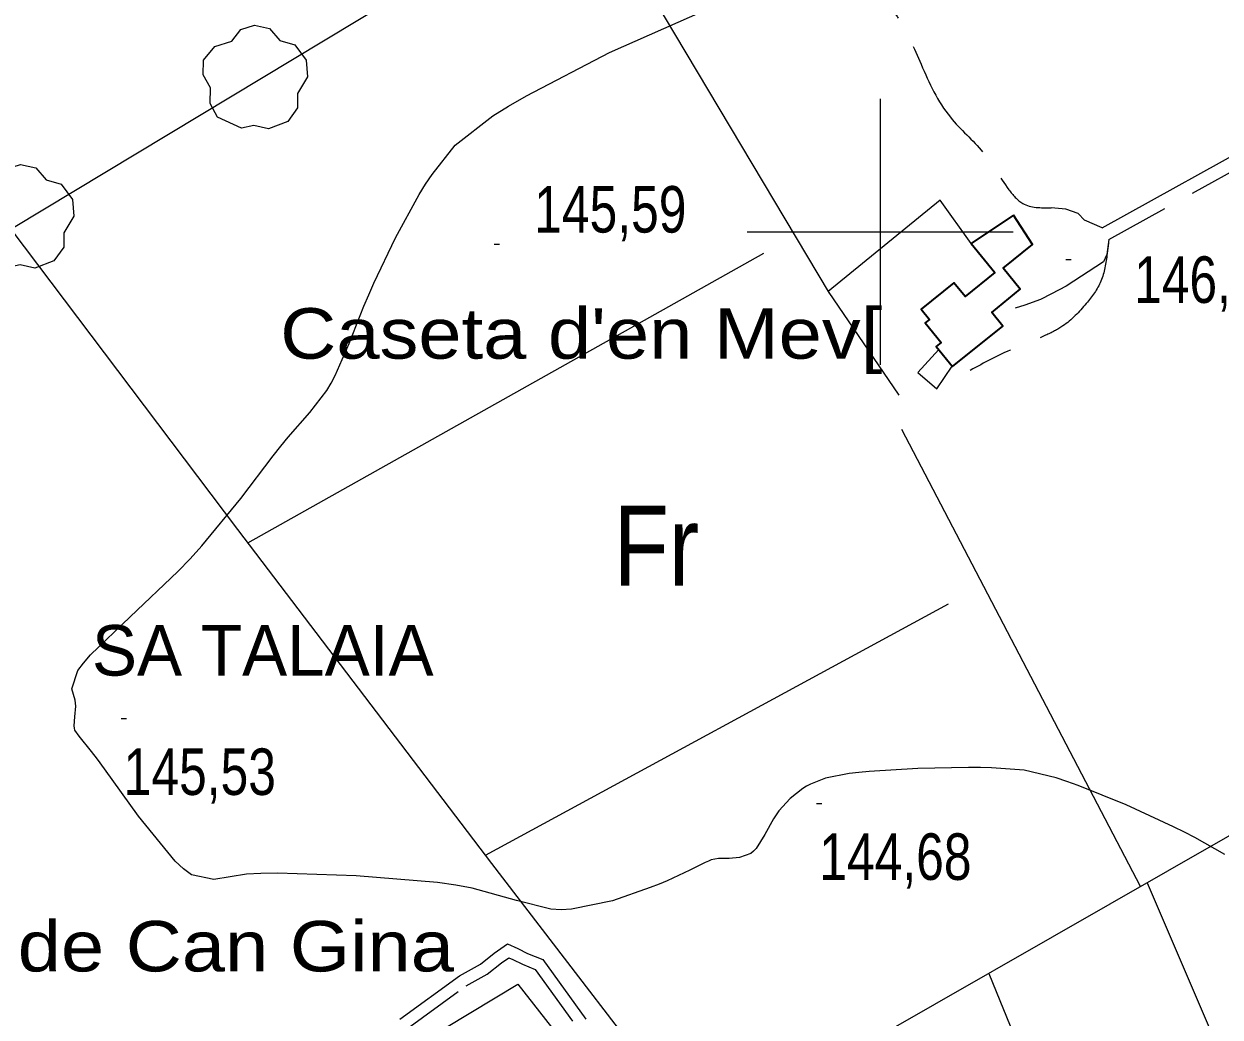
# Model space of a CAD drawing. Extents: x -807245 to 6129983, y -54972206 to 262146364.
# Drawn here: x 488339 to 488563.9, y 4382852.3 to 4383039.1 of the extents above; entities that cross this region are included whole.
import ezdxf
from ezdxf.enums import TextEntityAlignment as Align

# ---------------------------------------------------------------- set-up
doc = ezdxf.new("R2010")
doc.units = 0
doc.header["$LTSCALE"] = 4
doc.linetypes.add('LONG_DASHED', pattern=[7.5, 6, -1.5])
doc.linetypes.add('MEDIUM_DASHED', pattern=[4.5, 3, -1.5])
for name, color, linetype, lineweight in [('1', 7, 'Continuous', 13), ('15', 7, 'LONG_DASHED', 13), ('21', 7, 'Continuous', 25), ('27', 7, 'Continuous', 25), ('29', 7, 'Continuous', 13), ('38', 7, 'Continuous', 25), ('47', 7, 'Continuous', 35), ('51', 7, 'Continuous', 13), ('7', 7, 'Continuous', 13), ('9', 7, 'Continuous', 13)]:
    doc.layers.add(name, color=color, linetype=linetype, lineweight=lineweight)
doc.layers.add('31', color=7, linetype='Continuous')
doc.layers.add('5', color=7, linetype='Continuous')

msp = doc.modelspace()

# ---------------------------------------------------------------- linework, layer by layer
at = {"layer": '1'}
for p, q in [((488500, 4383025), (488500, 4382975)), ((488475, 4383000), (488525, 4383000))]:
    msp.add_line(p, q, dxfattribs=at)
at = {"layer": '15'}
msp.add_spline([(487714.25, 4383017.86), (487740.28, 4383032.4), (487778.62, 4383066.09), (487806.89, 4383090.59), (487831.02, 4383121.22), (487845.2, 4383147.23), (487874.06, 4383184.03), (487901.32, 4383219.42), (487922.94, 4383246.55), (487933.62, 4383255.51), (487941.94, 4383261.19), (487947.52, 4383264.42), (487956.71, 4383267.17), (487968.71, 4383267.18), (487978.39, 4383267.36), (487988.06, 4383266.65), (487998.45, 4383263.91), (488007.19, 4383253.53), (488014.17, 4383241.3), (488028.7, 4383213.6), (488044.68, 4383174.18), (488055.42, 4383143.68), (488069.14, 4383122.89), (488076.31, 4383120.1), (488100.01, 4383120.28), (488126.37, 4383122.53), (488159.55, 4383131.37), (488187.68, 4383137.27), (488215.23, 4383152.48), (488244.76, 4383176.37), (488271.9, 4383200.51), (488289.43, 4383224.46), (488301.83, 4383252.52), (488318.39, 4383283.39), (488329.85, 4383308.08), (488342.29, 4383326.47), (488355.44, 4383341.09), (488363.5, 4383350.53), (488366.91, 4383353.41), (488370.16, 4383355.78), (488374.18, 4383358.96), (488379.09, 4383361.9), (488383.73, 4383361.55), (488409.15, 4383360.13), (488439.61, 4383354.52), (488442.83, 4383354.19)], degree=3, dxfattribs=at)
at = {"layer": '21'}
msp.add_lwpolyline([(488513.58, 4382974.74), (488511.05, 4382977.88), (488507.11, 4382973.54), (488510.68, 4382970.5)], close=True, dxfattribs=at)
at = {"layer": '27'}
msp.add_spline([(491255.21, 4383970.03), (491244.34, 4383967.52), (491230.36, 4383957.66), (491230.81, 4383957.81), (491230.81, 4383957.81), (491220.15, 4383951.47), (491212.7, 4383943.01), (491205.06, 4383944.23), (491184.85, 4383957.71), (491152.82, 4383981.27), (491128.36, 4384004.58), (491128.29, 4384004.88), (491122.26, 4384021.39), (491095.75, 4384034.59), (491071.07, 4384059.32), (491064.71, 4384065.12)], degree=3, dxfattribs=at)
at = {"layer": '29'}
for points in [[(488379.93, 4383019.48), (488375.39, 4383021.6), (488373.98, 4383024.14), (488374.08, 4383027.12), (488372.71, 4383029.53), (488372.75, 4383032.28), (488374.91, 4383034.88), (488378.1, 4383035.88), (488379.75, 4383038.07), (488382.32, 4383038.9), (488385.18, 4383038.25), (488387.13, 4383035.98), (488389.94, 4383035.16), (488392.07, 4383032.31), (488392.31, 4383029.18), (488390.43, 4383026.03), (488390.43, 4383023.35), (488388.61, 4383020.74), (488384.99, 4383019.4), (488382.22, 4383020.03)], [(488335.96, 4382993.28), (488331.42, 4382995.4), (488330.01, 4382997.94), (488330.11, 4383000.92), (488328.74, 4383003.33), (488328.78, 4383006.08), (488330.94, 4383008.68), (488334.13, 4383009.68), (488335.78, 4383011.87), (488338.35, 4383012.7), (488341.21, 4383012.05), (488343.16, 4383009.78), (488345.97, 4383008.96), (488348.1, 4383006.11), (488348.34, 4383002.98), (488346.46, 4382999.83), (488346.46, 4382997.15), (488344.64, 4382994.54), (488341.02, 4382993.2), (488338.25, 4382993.83)]]:
    msp.add_lwpolyline(points, close=True, dxfattribs=at)
at = {"layer": '38'}
for points in [[(488541.79, 4383000.79), (488573.68, 4383018.45), (488577.53, 4383020.12), (488580.33, 4383021.69), (488583.31, 4383021.74), (488586.1, 4383021.93), (488589.73, 4383021.81), (488591.95, 4383021.05), (488594.88, 4383019.49), (488596.26, 4383018.17), (488601.12, 4383009.26), (488614.95, 4382976.13), (488630.89, 4382939.48), (488632.62, 4382935.23), (488633.54, 4382933.55), (488635.29, 4382930.7), (488635.86, 4382929.79), (488636.09, 4382929.62), (488636.9, 4382929.44), (488637.58, 4382929.37), (488639.19, 4382929.57), (488640.69, 4382929.81)], [(488541.79, 4383000.79), (488538.42, 4383002.22), (488537.23, 4383003.43), (488534.92, 4383004.28), (488532.15, 4383004.54)], [(488543.02, 4382998.56), (488542.62, 4382995.72), (488542.01, 4382994.38), (488534.98, 4382989.8), (488532.26, 4382988.34), (488530.15, 4382987.31), (488527.21, 4382986.22), (488525.4, 4382985.64)], [(488409.71, 4382851.95), (488420.92, 4382860.09), (488424.83, 4382862.29), (488427.43, 4382864.32), (488429.9, 4382866.09), (488431.9, 4382865.22), (488433.68, 4382864.3), (488436.59, 4382863.13), (488444.67, 4382851.93)]]:
    msp.add_lwpolyline(points, dxfattribs=at)
at = {"layer": '38', "linetype": 'MEDIUM_DASHED'}
for points in [[(488543.02, 4382998.56), (488574.81, 4383016.16), (488578.66, 4383017.85), (488581.01, 4383019.16), (488583.42, 4383019.2), (488586.15, 4383019.38), (488589.27, 4383019.28), (488590.93, 4383018.71), (488593.38, 4383017.41), (488594.22, 4383016.61), (488598.83, 4383008.16), (488612.61, 4382975.14), (488628.54, 4382938.49), (488630.32, 4382934.13), (488631.34, 4382932.27), (488633.13, 4382929.36), (488633.96, 4382928.03), (488635.01, 4382927.26), (488636.5, 4382926.92), (488637.61, 4382926.82), (488639.53, 4382927.05), (488640.99, 4382927.27)], [(488410.96, 4382850.07), (488422.15, 4382858.19), (488426.08, 4382860.4), (488428.79, 4382862.51), (488430.18, 4382863.5), (488430.93, 4382863.17), (488432.73, 4382862.25), (488435.14, 4382861.28), (488442.86, 4382850.57)]]:
    msp.add_lwpolyline(points, dxfattribs=at)
at = {"layer": '38', "linetype": 'LONG_DASHED'}
for points in [[(488493.19, 4383088.78), (488493.44, 4383083.98), (488493.41, 4383081.58), (488492.86, 4383079.41), (488492.31, 4383076.79), (488491.76, 4383074.85), (488490.98, 4383072), (488490.34, 4383068.79), (488489.95, 4383067.21), (488489.46, 4383064.29), (488489.48, 4383058.97), (488490.5, 4383056.4), (488494.99, 4383049), (488501.37, 4383042.85), (488503.29, 4383040.35), (488507.7, 4383031.53), (488513.21, 4383021.56), (488519.36, 4383014.96), (488524.23, 4383007.93), (488526.83, 4383005.35), (488532.15, 4383004.54)], [(488543.02, 4382998.56), (488542.7, 4382995.94), (488541.52, 4382990.71), (488538.77, 4382986.54), (488534.37, 4382982.31), (488531.12, 4382980.55), (488524.94, 4382977.99), (488516.94, 4382973.96)]]:
    msp.add_spline(points, degree=3, dxfattribs=at)
at = {"layer": '47'}
msp.add_lwpolyline([(488525.08, 4383003.12), (488517.14, 4382997.81), (488521.57, 4382992.35), (488515.99, 4382987.83), (488513.87, 4382990.44), (488507.72, 4382985.45), (488509.27, 4382983.52), (488508.48, 4382982.88), (488511.46, 4382979.19), (488510.57, 4382978.47), (488513.62, 4382974.68), (488523.06, 4382982.29), (488520.98, 4382984.86), (488526.36, 4382989.22), (488523.15, 4382993.17), (488528.63, 4382997.63)], close=True, dxfattribs=at)
at = {"layer": '51'}
for p, q in [((488490.5, 4382988.45), (488450.06, 4383056.34)), ((488381.08, 4382941.49), (488478.11, 4382996)), ((488548.97, 4382876.86), (488504.06, 4382962.85)), ((488512.77, 4382929.96), (488425.75, 4382882.74)), ((488550.21, 4382877.58), (488610.38, 4382737.64)), ((488520.42, 4382860.53), (488573.41, 4382730.91))]:
    msp.add_line(p, q, dxfattribs=at)
for points in [[(488203.56, 4382853.51), (488166.51, 4382894.37), (488221.54, 4382930.65), (488249.34, 4382947.89), (488336.74, 4383000.61), (488454.59, 4383071.67), (488553.15, 4383130.04), (488642.92, 4383179.51), (488734.42, 4383229.93), (488791.34, 4383259.46)], [(488517.14, 4382997.81), (488511.31, 4383005.98), (488490.25, 4382988.81), (488503.54, 4382969.31)], [(488336.55, 4383000.5), (488379.16, 4382944.01), (488426.91, 4382881.2), (488466.46, 4382829.66), (488576.26, 4382892.48), (488578.17, 4382895.99), (488632.69, 4382927.02)], [(488308.93, 4382779.63), (488333.32, 4382799.13), (488431.84, 4382858.49), (488477.15, 4382800.71), (488493.09, 4382780.79), (488556.19, 4382693.46)]]:
    msp.add_lwpolyline(points, dxfattribs=at)
at = {"layer": '7'}
for p, q in [((488427.44, 4382997.7), (488428.44, 4382997.7)), ((488534.91, 4382994.83), (488535.91, 4382994.83)), ((488357.25, 4382908.47), (488358.25, 4382908.47)), ((488488.06, 4382892.5), (488489.06, 4382892.5))]:
    msp.add_line(p, q, dxfattribs=at)
at = {"layer": '9'}
for points in [[(488533.1, 4382897.31), (488527.08, 4382898.74), (488520.93, 4382899.23), (488518.85, 4382899.28), (488516.6, 4382899.29), (488507.08, 4382899.06), (488497.97, 4382898.5), (488495.98, 4382898.32), (488494.21, 4382898.12), (488489.75, 4382897.29), (488486.92, 4382896.15), (488486.18, 4382895.75), (488485.47, 4382895.31), (488483.08, 4382893.44), (488480.98, 4382891.11), (488480.45, 4382890.39), (488479.95, 4382889.64), (488478.31, 4382886.65), (488476.69, 4382884.04), (488476.18, 4382883.52), (488475.66, 4382883.1), (488473.58, 4382882.32), (488471.62, 4382882.18), (488471.17, 4382882.16), (488470.76, 4382882.15), (488469.62, 4382882.17), (488468.25, 4382881.88), (488467.7, 4382881.67), (488467.07, 4382881.4), (488464.21, 4382879.95), (488459.94, 4382877.96), (488458.43, 4382877.35), (488456.78, 4382876.72), (488449.65, 4382874.22), (488441.99, 4382872.6), (488440, 4382872.53), (488438.08, 4382872.61), (488431.63, 4382874.25), (488423.31, 4382876.6), (488420.21, 4382877.13), (488416.77, 4382877.61), (488401.45, 4382878.91), (488386.66, 4382879.39), (488383.55, 4382879.35), (488380.86, 4382879.23), (488374.7, 4382878.19), (488370.48, 4382879.08), (488369.01, 4382880.19), (488367.41, 4382881.67), (488360.55, 4382890.11), (488354.15, 4382899.03), (488352.83, 4382900.82), (488351.72, 4382902.3), (488349.36, 4382905.17), (488348.59, 4382906.29), (488348.48, 4382906.67), (488348.42, 4382907.08), (488348.56, 4382908.8), (488348.74, 4382910.78), (488348.69, 4382911.35), (488348.61, 4382911.92), (488347.98, 4382914.09), (488349.12, 4382917.52), (488350.16, 4382918.9), (488351.51, 4382920.45), (488358.97, 4382927.6), (488367.94, 4382936.1), (488370.23, 4382938.5), (488372.45, 4382940.93), (488379.75, 4382949.87), (488385.86, 4382957.88), (488387.32, 4382959.72), (488388.68, 4382961.38), (488392.73, 4382966.02), (488395.93, 4382970.16), (488396.75, 4382971.52), (488397.53, 4382972.97), (488400.12, 4382978.98), (488402.91, 4382986.05), (488403.83, 4382988.17), (488404.81, 4382990.37), (488408.87, 4382998.89), (488413.31, 4383007.03), (488414.53, 4383008.99), (488415.74, 4383010.81), (488420.1, 4383016.32), (488427.19, 4383021.83), (488430.13, 4383023.65), (488433.49, 4383025.61), (488449.14, 4383033.76), (488466.82, 4383041.59)], [(488564.8, 4382882.89), (488559.17, 4382886.1), (488557.24, 4382887.09), (488555.15, 4382888.12), (488546.25, 4382892.22), (488537.26, 4382895.9), (488535.11, 4382896.66), (488533.1, 4382897.31)]]:
    msp.add_lwpolyline(points, dxfattribs=at)

# ---------------------------------------------------------------- texts
at = {"layer": '31', "width": 0.85}
msp.add_text('Fr', height=15, dxfattribs=at).set_placement((488457.9, 4382933.49), align=Align.CENTER)
at = {"layer": '5', "width": 1.15}
for s, p in [("Caseta d'en Mev[", (488500.41, 4382976.15)), ('Liern de Can Gina', (488419.85, 4382860.91))]:
    msp.add_text(s, height=9.5, dxfattribs=at).set_placement(p, align=Align.RIGHT)
at = {"layer": '5'}
msp.add_text('SA TALAIA', height=9.5, dxfattribs=at).set_placement((488416.03, 4382916.55), align=Align.RIGHT)
at = {"layer": '7', "width": 0.8}
for s, p in [('145,59', (488434.95, 4382999.87)), ('146,22', (488547.76, 4382986.64)), ('145,53', (488357.75, 4382894.1)), ('144,68', (488488.56, 4382878.13))]:
    msp.add_text(s, height=8.75, dxfattribs=at).set_placement(p)

doc.saveas('drawing.dxf')
